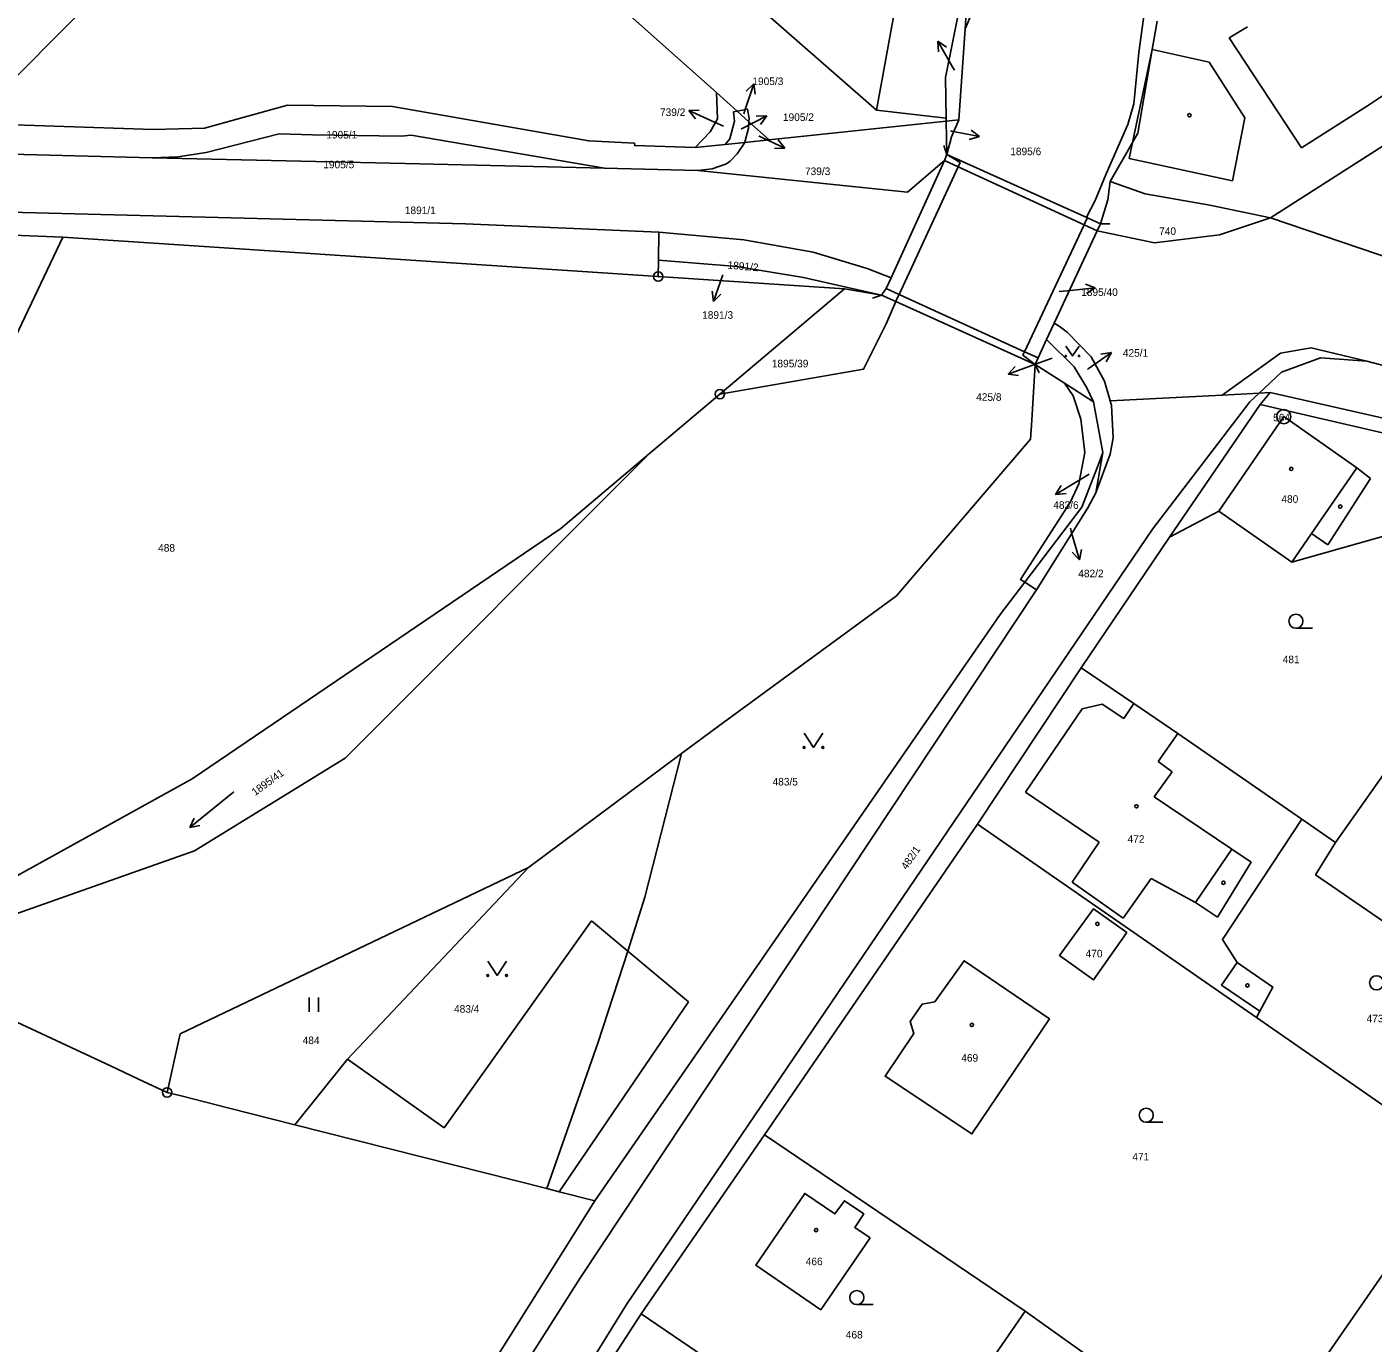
# Model space of a CAD drawing. Extents: x -587171 to -555306, y -1167727 to -1074732.
# Drawn here: x -560976.3 to -560833.5, y -1078474.4 to -1078334.8 of the extents above; entities that cross this region are included whole.
import ezdxf

# ---------------------------------------------------------------- set-up
doc = ezdxf.new("R2010")
doc.units = 0
for name, color, linetype in [('Hranice parcel', 7, 'Continuous'), ('Parcelní čísla', 7, 'Continuous'), ('Pop  PČ popisy', 7, 'Continuous'), ('Vnitřní kresba', 7, 'Continuous'), ('Značky bodu BP', 7, 'Continuous'), ('Značky budov', 7, 'Continuous'), ('Značky kultur', 7, 'Continuous')]:
    doc.layers.add(name, color=color, linetype=linetype)

msp = doc.modelspace()

# ---------------------------------------------------------------- linework, layer by layer
at = {"layer": 'Hranice parcel'}
for p, q in [((-560886.14, -1078343.63), (-560878.56, -1078302)), ((-560943.44, -1078305.78), (-560903.14, -1078341.76)), ((-560914.63, -1078318.72), (-560886.14, -1078343.63)), ((-560876.76, -1078334.99), (-560876.25, -1078327.32)), ((-560844.37, -1078355.05), (-560801.81, -1078327.78)), ((-560876.76, -1078334.99), (-560877.41, -1078344.64)), ((-560903.14, -1078341.76), (-560900.93, -1078343.73)), ((-560900.93, -1078343.73), (-560899.68, -1078344.85)), ((-560897.53, -1078346.77), (-560878.75, -1078344.78)), ((-560878.75, -1078344.48), (-560886.14, -1078343.63)), ((-560878.75, -1078344.78), (-560878.75, -1078344.48)), ((-560878.75, -1078344.78), (-560877.41, -1078344.64)), ((-560878.75, -1078344.78), (-560878.69, -1078348.32)), ((-560899.68, -1078344.85), (-560897.53, -1078346.77)), ((-560905.4, -1078347.6), (-560902.21, -1078347.26)), ((-560902.21, -1078347.26), (-560900.13, -1078347.04)), ((-560900.13, -1078347.04), (-560897.53, -1078346.77)), ((-560862.39, -1078355.68), (-560863.77, -1078355.05)), ((-560862.39, -1078355.68), (-560862.76, -1078356.41)), ((-560844.37, -1078355.05), (-560831.14, -1078359.52)), ((-560972.48, -1078357.1), (-560986.59, -1078356.53)), ((-560985.37, -1078384.2), (-560972.48, -1078357.1)), ((-560909.31, -1078361.27), (-560972.48, -1078357.1)), ((-560862.76, -1078356.41), (-560867.32, -1078366.23)), ((-560909.31, -1078361.27), (-560909.29, -1078359.53)), ((-560889.56, -1078362.58), (-560909.31, -1078361.27)), ((-560902.77, -1078373.74), (-560889.56, -1078362.58)), ((-560885.62, -1078363.24), (-560889.56, -1078362.58)), ((-560868.11, -1078367.94), (-560867.32, -1078366.23)), ((-560869.02, -1078369.9), (-560868.11, -1078367.94)), ((-560869.31, -1078370.59), (-560869.02, -1078369.9)), ((-560816.05, -1078375.11), (-560834.15, -1078370.23)), ((-560866.22, -1078372.57), (-560869.31, -1078370.59)), ((-560863.12, -1078374.55), (-560866.22, -1078372.57)), ((-560902.77, -1078373.74), (-560910.23, -1078380.03)), ((-560863.12, -1078374.55), (-560862.13, -1078379.95)), ((-560861.36, -1078374.45), (-560849.5, -1078373.84)), ((-560849.5, -1078373.84), (-560845.57, -1078373.63)), ((-560845.57, -1078373.63), (-560844.4, -1078373.57)), ((-560844.4, -1078373.57), (-560845.44, -1078374.83)), ((-560845.44, -1078374.83), (-560855.07, -1078388.91)), ((-560845.44, -1078374.83), (-560832.49, -1078377.84)), ((-560862.13, -1078379.95), (-560862.9, -1078384.21)), ((-560855.07, -1078388.91), (-560864.45, -1078402.77)), ((-560864.45, -1078402.77), (-560875.44, -1078419.37)), ((-560902.93, -1078408.95), (-560906.83, -1078411.85)), ((-560906.83, -1078411.85), (-560923.07, -1078423.94)), ((-560829.95, -1078410.64), (-560837.45, -1078421.28)), ((-560837.45, -1078421.28), (-560841.02, -1078418.83)), ((-560875.44, -1078419.37), (-560898.05, -1078452.31)), ((-560845.85, -1078439.87), (-560875.44, -1078419.37)), ((-560967.42, -1078444.99), (-560988.74, -1078435.05)), ((-560824.06, -1078454.97), (-560845.85, -1078439.87)), ((-560954.97, -1078449.43), (-560947.87, -1078451.23)), ((-560921.13, -1078458.01), (-560947.87, -1078451.23)), ((-560898.05, -1078452.31), (-560911.12, -1078471.28)), ((-560870.4, -1078471.02), (-560898.05, -1078452.31)), ((-560846.76, -1078487.77), (-560824.06, -1078454.97)), ((-560945.43, -1078506.11), (-560916.05, -1078459.3)), ((-560911.12, -1078471.28), (-560920.4, -1078485.62)), ((-560883.58, -1078489.95), (-560911.12, -1078471.28)), ((-560870.4, -1078471.02), (-560878.86, -1078483.31)), ((-560846.76, -1078487.77), (-560870.4, -1078471.02))]:
    msp.add_line(p, q, dxfattribs=at)
for points in [[(-560876.76, -1078334.99), (-560863.14, -1078303), (-560843.89, -1078252.14), (-560835.48, -1078230.5)], [(-560943.44, -1078305.78), (-560980.48, -1078343.18), (-560981.81, -1078345.03)], [(-560863.77, -1078355.05), (-560863.85, -1078354.91), (-560862.95, -1078353.19), (-560861.78, -1078350.38), (-560859.5, -1078345.14), (-560858.87, -1078342.95), (-560858.34, -1078337.52), (-560857.63, -1078332.36), (-560855.4, -1078324.5), (-560851.41, -1078314.44), (-560847.7, -1078305.67), (-560847.44, -1078305.46)], [(-560876.25, -1078327.32), (-560878.83, -1078340.15), (-560878.75, -1078344.48)], [(-560856.39, -1078334.17), (-560856.91, -1078337.2), (-560858.42, -1078346.07)], [(-560905.4, -1078347.6), (-560903.81, -1078345.91), (-560903.03, -1078344.54), (-560903.14, -1078341.76)], [(-560981.81, -1078345.03), (-560962.87, -1078345.67), (-560957.44, -1078345.55), (-560948.62, -1078343.1), (-560937.51, -1078343.23), (-560916.68, -1078346.89), (-560911.81, -1078347.13), (-560911.8, -1078347.38), (-560905.4, -1078347.6)], [(-560902.21, -1078347.26), (-560901.7, -1078346.66), (-560901.22, -1078344.78), (-560901.34, -1078343.82), (-560900.93, -1078343.73)], [(-560900.93, -1078343.73), (-560899.85, -1078343.51), (-560899.66, -1078344.52), (-560899.68, -1078344.85)], [(-560877.41, -1078344.64), (-560878.19, -1078346.45), (-560878.69, -1078348.32)], [(-560963, -1078348.67), (-560960.26, -1078348.57), (-560957.28, -1078348.11), (-560949.51, -1078346.12), (-560945.98, -1078346.24), (-560936.53, -1078346.39), (-560935.53, -1078346.29), (-560915.01, -1078349.78)], [(-560899.68, -1078344.85), (-560899.73, -1078345.52), (-560900.11, -1078347.01), (-560900.13, -1078347.04)], [(-560858.42, -1078346.07), (-560858.98, -1078347.04), (-560861.37, -1078351.19)], [(-560915.01, -1078349.78), (-560905.1, -1078350.01), (-560903.57, -1078349.86), (-560902.08, -1078349.33), (-560901.66, -1078349.02), (-560900.93, -1078348.26), (-560900.13, -1078347.04)], [(-560986.22, -1078347.96), (-560984.24, -1078348.15), (-560976.6, -1078348.33), (-560963, -1078348.67)], [(-560915.01, -1078349.78), (-560936.14, -1078349.3), (-560963, -1078348.67)], [(-560878.69, -1078348.32), (-560877.29, -1078349.19), (-560877.5, -1078349.63), (-560883.75, -1078363.16), (-560883.95, -1078363.58), (-560884.1, -1078363.92), (-560885.12, -1078366.27), (-560887.52, -1078371.1), (-560889.77, -1078371.49), (-560902.77, -1078373.74)], [(-560878.69, -1078348.32), (-560878.94, -1078348.97), (-560884.6, -1078361.4)], [(-560861.37, -1078351.19), (-560861.63, -1078353.15), (-560862.39, -1078355.68)], [(-560844.37, -1078355.05), (-560850.81, -1078353.71), (-560857.67, -1078352.5), (-560861.37, -1078351.19)], [(-560869.31, -1078370.59), (-560870.63, -1078369.61), (-560870.46, -1078369.24), (-560864.14, -1078355.77), (-560863.91, -1078355.28), (-560863.77, -1078355.05)], [(-560862.76, -1078356.41), (-560856.66, -1078357.68), (-560849.77, -1078356.84), (-560844.37, -1078355.05)], [(-560909.29, -1078359.53), (-560909.25, -1078356.56), (-560900.21, -1078357.39), (-560892.88, -1078358.7), (-560887.14, -1078360.42), (-560884.6, -1078361.4)], [(-560909.29, -1078359.53), (-560900.97, -1078360.2), (-560893.91, -1078361.39), (-560885.62, -1078363.24)], [(-560884.6, -1078361.4), (-560885.12, -1078362.53), (-560885.62, -1078363.24)], [(-560867.32, -1078366.23), (-560866.76, -1078366.52), (-560865.91, -1078367.16), (-560863.38, -1078369.77), (-560861.98, -1078372.37), (-560861.36, -1078374.45)], [(-560868.11, -1078367.94), (-560865.2, -1078370.86), (-560863.83, -1078373.09), (-560863.12, -1078374.55)], [(-560834.15, -1078370.23), (-560840.06, -1078368.85), (-560843.28, -1078369.39), (-560849.5, -1078373.84)], [(-560869.31, -1078370.59), (-560869.72, -1078377.06), (-560869.81, -1078378.51)], [(-560870.42, -1078393.7), (-560870.89, -1078393.4), (-560865.59, -1078385.17), (-560864.68, -1078383.27), (-560864.04, -1078379.93), (-560864.47, -1078376.4), (-560865.3, -1078373.93), (-560866.22, -1078372.57)], [(-560862.9, -1078384.21), (-560861.36, -1078380.11), (-560861.06, -1078378.38), (-560861.21, -1078374.94), (-560861.36, -1078374.45)], [(-560781.53, -1078393.21), (-560810.54, -1078381.23), (-560815.57, -1078380.11), (-560844.4, -1078373.57)], [(-560869.81, -1078378.51), (-560884.03, -1078395.13), (-560902.93, -1078408.95)], [(-560855.07, -1078388.91), (-560849.83, -1078386.17), (-560842.08, -1078391.56), (-560817.34, -1078384.55), (-560816.51, -1078381.68), (-560832.49, -1078377.84)], [(-560910.23, -1078380.03), (-560942.52, -1078412.37), (-560958.5, -1078422.19), (-560988.16, -1078432.65)], [(-560987.61, -1078430.48), (-560958.75, -1078414.54), (-560919.65, -1078388.01), (-560910.23, -1078380.03)], [(-560870.42, -1078393.7), (-560864.36, -1078385.74), (-560862.65, -1078381.29), (-560862.13, -1078379.95)], [(-560862.9, -1078384.21), (-560863.73, -1078385.79), (-560869.18, -1078394.5), (-560870.42, -1078393.7)], [(-560916.05, -1078459.3), (-560873.02, -1078397.12), (-560870.42, -1078393.7)], [(-560841.02, -1078418.83), (-560854.2, -1078409.75), (-560858.84, -1078406.54), (-560864.45, -1078402.77)], [(-560921.13, -1078458.01), (-560915.69, -1078442.46), (-560912.54, -1078432.81), (-560910.74, -1078427.11), (-560906.83, -1078411.85)], [(-560845.85, -1078439.87), (-560845.48, -1078439.19), (-560844.1, -1078436.63), (-560847.88, -1078434.01), (-560849.46, -1078431.59), (-560841.02, -1078418.83)], [(-560822.79, -1078436.26), (-560839.57, -1078424.71), (-560837.45, -1078421.28)], [(-560961.41, -1078447.8), (-560960.02, -1078441.59), (-560923.07, -1078423.94)], [(-560947.87, -1078451.23), (-560942.28, -1078444.29), (-560923.07, -1078423.94)], [(-560859.59, -1078430.86), (-560863.15, -1078428.34), (-560866.75, -1078433.28), (-560863.14, -1078435.88), (-560859.59, -1078430.86)], [(-560879.96, -1078438.21), (-560881.32, -1078438.45), (-560882.57, -1078440.28), (-560882.19, -1078441.55), (-560885.24, -1078446.09), (-560876.03, -1078452.2), (-560867.81, -1078440.01), (-560876.86, -1078433.83), (-560879.96, -1078438.21)], [(-560961.41, -1078447.8), (-560964.51, -1078446.35), (-560967.42, -1078444.99)], [(-560961.41, -1078447.8), (-560959.92, -1078448.18), (-560954.97, -1078449.43)], [(-560916.05, -1078459.3), (-560919.82, -1078458.34), (-560921.13, -1078458.01)], [(-560886.84, -1078463.24), (-560888.46, -1078462.13), (-560887.51, -1078460.69), (-560889.56, -1078459.29), (-560890.57, -1078460.69), (-560893.76, -1078458.51), (-560898.95, -1078466.14), (-560892.07, -1078470.86), (-560886.84, -1078463.24)]]:
    msp.add_lwpolyline(points, dxfattribs=at)
at = {"layer": 'Pop  PČ popisy'}
for p, q in [((-560878.15, -1078338.92), (-560879.65, -1078336.32)), ((-560879.65, -1078336.32), (-560878.72, -1078336.94)), ((-560879.65, -1078336.32), (-560879.58, -1078337.44)), ((-560877.89, -1078339.38), (-560878.15, -1078338.92)), ((-560900.11, -1078343.67), (-560899.18, -1078340.82)), ((-560899.18, -1078340.82), (-560899.97, -1078341.61)), ((-560899.18, -1078340.82), (-560899.02, -1078341.92)), ((-560906.07, -1078343.67), (-560904.95, -1078343.62)), ((-560903.33, -1078344.89), (-560906.07, -1078343.67)), ((-560906.07, -1078343.67), (-560905.36, -1078344.53)), ((-560900.46, -1078345.6), (-560897.79, -1078344.24)), ((-560900.22, -1078344.01), (-560900.11, -1078343.67)), ((-560897.79, -1078344.24), (-560898.91, -1078344.25)), ((-560897.79, -1078344.24), (-560898.45, -1078345.14)), ((-560902.37, -1078345.31), (-560903.33, -1078344.89)), ((-560900.52, -1078345.63), (-560900.46, -1078345.6)), ((-560878.29, -1078345.82), (-560878.18, -1078345.85)), ((-560878.18, -1078345.85), (-560875.23, -1078346.42)), ((-560875.23, -1078346.42), (-560876.12, -1078345.74)), ((-560898.65, -1078346.35), (-560898.59, -1078346.38)), ((-560898.59, -1078346.38), (-560895.87, -1078347.65)), ((-560895.87, -1078347.65), (-560896.99, -1078347.68)), ((-560895.87, -1078347.65), (-560896.57, -1078346.77)), ((-560875.23, -1078346.42), (-560876.31, -1078346.72)), ((-560902.47, -1078361.08), (-560903.45, -1078363.92)), ((-560903.45, -1078363.92), (-560903.59, -1078362.81)), ((-560903.45, -1078363.92), (-560902.65, -1078363.13)), ((-560866.76, -1078362.86), (-560865.93, -1078362.78)), ((-560865.93, -1078362.78), (-560862.95, -1078362.47)), ((-560862.95, -1078362.47), (-560863.99, -1078362.07)), ((-560862.95, -1078362.47), (-560863.89, -1078363.07)), ((-560867.53, -1078369.93), (-560869.38, -1078370.61)), ((-560863.7, -1078371.06), (-560861.24, -1078369.34)), ((-560861.24, -1078369.34), (-560862.35, -1078369.5)), ((-560861.24, -1078369.34), (-560861.78, -1078370.32)), ((-560869.38, -1078370.61), (-560872.2, -1078371.64)), ((-560872.2, -1078371.64), (-560871.43, -1078370.82)), ((-560872.2, -1078371.64), (-560871.09, -1078371.76)), ((-560863.78, -1078371.12), (-560863.7, -1078371.06)), ((-560864.58, -1078382.83), (-560867.15, -1078384.38)), ((-560863.58, -1078382.22), (-560864.58, -1078382.83)), ((-560867.15, -1078384.38), (-560866.55, -1078383.43)), ((-560867.15, -1078384.38), (-560866.04, -1078384.29)), ((-560865.59, -1078387.96), (-560865.45, -1078388.44)), ((-560865.45, -1078388.44), (-560864.62, -1078391.32)), ((-560864.62, -1078391.32), (-560865.38, -1078390.5)), ((-560864.62, -1078391.32), (-560864.42, -1078390.22))]:
    msp.add_line(p, q, dxfattribs=at)
at = {"layer": 'Vnitřní kresba'}
for p, q in [((-560848.74, -1078335.95), (-560846.8, -1078334.77)), ((-560848.74, -1078335.95), (-560841.08, -1078347.61)), ((-560858.98, -1078347.04), (-560856.91, -1078337.2)), ((-560856.91, -1078337.2), (-560850.86, -1078338.55)), ((-560834.08, -1078343.16), (-560828.34, -1078339.33)), ((-560841.08, -1078347.61), (-560834.08, -1078343.16)), ((-560879.02, -1078347.37), (-560878.69, -1078348.32)), ((-560859.34, -1078348.75), (-560858.98, -1078347.04)), ((-560882.87, -1078352.33), (-560878.94, -1078348.97)), ((-560877.5, -1078349.63), (-560878.94, -1078348.97)), ((-560863.77, -1078355.05), (-560878.69, -1078348.32)), ((-560882.87, -1078352.33), (-560905.1, -1078350.01)), ((-560864.14, -1078355.77), (-560877.5, -1078349.63)), ((-560929.76, -1078355.69), (-560986.22, -1078354.24)), ((-560909.25, -1078356.56), (-560929.76, -1078355.69)), ((-560862.76, -1078356.41), (-560864.14, -1078355.77)), ((-560861.39, -1078355.68), (-560862.39, -1078355.68)), ((-560886.57, -1078363.56), (-560885.62, -1078363.24)), ((-560885.62, -1078363.24), (-560884.1, -1078363.92)), ((-560885.12, -1078362.53), (-560883.75, -1078363.16)), ((-560883.75, -1078363.16), (-560870.46, -1078369.24)), ((-560884.1, -1078363.92), (-560869.31, -1078370.59)), ((-560869.02, -1078369.9), (-560870.46, -1078369.24)), ((-560843.19, -1078371.4), (-560839.05, -1078369.9)), ((-560839.05, -1078369.9), (-560834.15, -1078370.23)), ((-560868.89, -1078371.5), (-560869.31, -1078370.59)), ((-560845.57, -1078373.63), (-560843.19, -1078371.4)), ((-560856.87, -1078388.06), (-560846.56, -1078374.56)), ((-560846.56, -1078374.56), (-560845.57, -1078373.63)), ((-560849.83, -1078386.17), (-560842.95, -1078376.13)), ((-560842.95, -1078376.13), (-560835.2, -1078381.56)), ((-560840.01, -1078388.54), (-560835.2, -1078381.56)), ((-560835.2, -1078381.56), (-560833.76, -1078382.69)), ((-560833.76, -1078382.69), (-560838.26, -1078389.73)), ((-560856.87, -1078388.06), (-560912.68, -1078470.28)), ((-560840.01, -1078388.54), (-560842.08, -1078391.56)), ((-560838.26, -1078389.73), (-560840.01, -1078388.54)), ((-560869.18, -1078394.5), (-560917.56, -1078467.42)), ((-560864.34, -1078407.11), (-560870.34, -1078415.96)), ((-560862.21, -1078406.62), (-560864.34, -1078407.11)), ((-560859.92, -1078408.16), (-560862.21, -1078406.62)), ((-560858.84, -1078406.54), (-560859.92, -1078408.16)), ((-560856.29, -1078412.71), (-560854.2, -1078409.75)), ((-560854.79, -1078413.79), (-560856.29, -1078412.71)), ((-560856.69, -1078416.46), (-560854.79, -1078413.79)), ((-560870.34, -1078415.96), (-560862.54, -1078421.26)), ((-560848.45, -1078422.01), (-560856.69, -1078416.46)), ((-560862.54, -1078421.26), (-560865.38, -1078425.52)), ((-560848.45, -1078422.01), (-560852.32, -1078427.66)), ((-560849.99, -1078429.21), (-560846.42, -1078423.37)), ((-560846.42, -1078423.37), (-560848.45, -1078422.01)), ((-560865.38, -1078425.52), (-560859.98, -1078429.32)), ((-560859.98, -1078429.32), (-560857, -1078425.1)), ((-560857, -1078425.1), (-560852.32, -1078427.66)), ((-560852.32, -1078427.66), (-560849.99, -1078429.21)), ((-560932.01, -1078451.55), (-560916.38, -1078429.59)), ((-560916.38, -1078429.59), (-560912.54, -1078432.81)), ((-560912.54, -1078432.81), (-560906.11, -1078438.18)), ((-560847.88, -1078434.01), (-560849.55, -1078436.42)), ((-560849.55, -1078436.42), (-560845.48, -1078439.19)), ((-560906.11, -1078438.18), (-560919.82, -1078458.34)), ((-560942.28, -1078444.29), (-560932.01, -1078451.55)), ((-560938.51, -1078500.33), (-560917.56, -1078467.42)), ((-560912.68, -1078470.28), (-560933.17, -1078503.56))]:
    msp.add_line(p, q, dxfattribs=at)
msp.add_lwpolyline([(-560859.34, -1078348.75), (-560848.39, -1078351.11), (-560847.07, -1078344.45), (-560850.86, -1078338.55)], dxfattribs=at)
at = {"layer": 'Značky bodu BP'}
for centre, radius in [((-560909.31, -1078361.27), 0.5), ((-560909.31, -1078361.27), 0.0303), ((-560902.77, -1078373.74), 0.5), ((-560902.77, -1078373.74), 0.0303), ((-560842.95, -1078376.13), 0.75), ((-560842.95, -1078376.13), 0.03), ((-560961.41, -1078447.8), 0.5), ((-560961.41, -1078447.8), 0.0303)]:
    msp.add_circle(centre, radius, dxfattribs=at)
at = {"layer": 'Značky budov'}
for centre in [(-560852.96, -1078344.16), (-560842.16, -1078381.68), (-560836.96, -1078385.67), (-560858.58, -1078417.46), (-560849.35, -1078425.57), (-560862.72, -1078429.93), (-560846.8, -1078436.45), (-560876.04, -1078440.65), (-560892.56, -1078462.4)]:
    msp.add_circle(centre, 0.175, dxfattribs=at)
at = {"layer": 'Značky kultur'}
for p, q in [((-560841.66, -1078398.58), (-560839.91, -1078398.58)), ((-560954.33, -1078415.93), (-560958.99, -1078419.7)), ((-560958.99, -1078419.7), (-560958.55, -1078418.7)), ((-560958.99, -1078419.7), (-560957.92, -1078419.48)), ((-560946.34, -1078439.25), (-560946.34, -1078437.75)), ((-560945.34, -1078439.25), (-560945.34, -1078437.75)), ((-560857.54, -1078450.97), (-560855.79, -1078450.97)), ((-560888.24, -1078470.31), (-560886.49, -1078470.31))]:
    msp.add_line(p, q, dxfattribs=at)
for points in [[(-560866.07, -1078368.64), (-560865.37, -1078369.69), (-560864.67, -1078368.64)], [(-560893.84, -1078409.71), (-560892.84, -1078411.21), (-560891.84, -1078409.71)], [(-560927.4, -1078433.9), (-560926.4, -1078435.4), (-560925.4, -1078433.9)]]:
    msp.add_lwpolyline(points, dxfattribs=at)
for centre, radius in [((-560866.07, -1078369.69), 0.07), ((-560864.67, -1078369.69), 0.07), ((-560841.66, -1078397.83), 0.75), ((-560893.84, -1078411.21), 0.1), ((-560891.84, -1078411.21), 0.1), ((-560927.4, -1078435.4), 0.1), ((-560925.4, -1078435.4), 0.1), ((-560833.11, -1078436.18), 0.75), ((-560857.54, -1078450.22), 0.75), ((-560888.24, -1078469.56), 0.75)]:
    msp.add_circle(centre, radius, dxfattribs=at)

# ---------------------------------------------------------------- texts
at = {"layer": 'Parcelní čísla'}
for s, p in [('1905/3', (-560899.32, -1078340.96)), ('739/2', (-560909.12, -1078344.24)), ('1905/2', (-560896.08, -1078344.77)), ('1905/1', (-560944.52, -1078346.63)), ('1895/6', (-560871.96, -1078348.4)), ('1905/5', (-560944.84, -1078349.79)), ('739/3', (-560893.74, -1078350.51)), ('1891/1', (-560936.19, -1078354.65)), ('740', (-560856.17, -1078356.86)), ('1895/40', (-560864.44, -1078363.33)), ('1891/3', (-560904.65, -1078365.75)), ('425/1', (-560860.02, -1078369.77)), ('1895/39', (-560897.26, -1078370.9)), ('425/8', (-560875.58, -1078374.45)), ('480', (-560843.2, -1078385.27)), ('483/6', (-560867.4, -1078385.91)), ('488', (-560962.36, -1078390.45)), ('482/2', (-560864.75, -1078393.17)), ('481', (-560843.06, -1078402.28)), ('483/5', (-560897.18, -1078415.25)), ('472', (-560859.52, -1078421.33)), ('470', (-560863.97, -1078433.48)), ('483/4', (-560930.97, -1078439.35)), ('473', (-560834.16, -1078440.37)), ('484', (-560947.03, -1078442.68)), ('469', (-560877.16, -1078444.54)), ('471', (-560859.01, -1078455.02)), ('466', (-560893.66, -1078466.13)), ('468', (-560889.41, -1078473.9))]:
    msp.add_text(s, height=0.803, dxfattribs=at).set_placement(p)
for s, rotation, p in [('1891/2', 355, (-560901.98, -1078360.43)), ('1895/41', 36, (-560952.07, -1078416.38)), ('482/1', 56, (-560882.95, -1078424.24))]:
    msp.add_text(s, height=0.803, rotation=rotation, dxfattribs=at).set_placement(p)
at = {"layer": 'Značky bodu BP'}
msp.add_text('564', height=0.803, dxfattribs=at).set_placement((-560844.08, -1078376.63))

doc.saveas('drawing.dxf')
